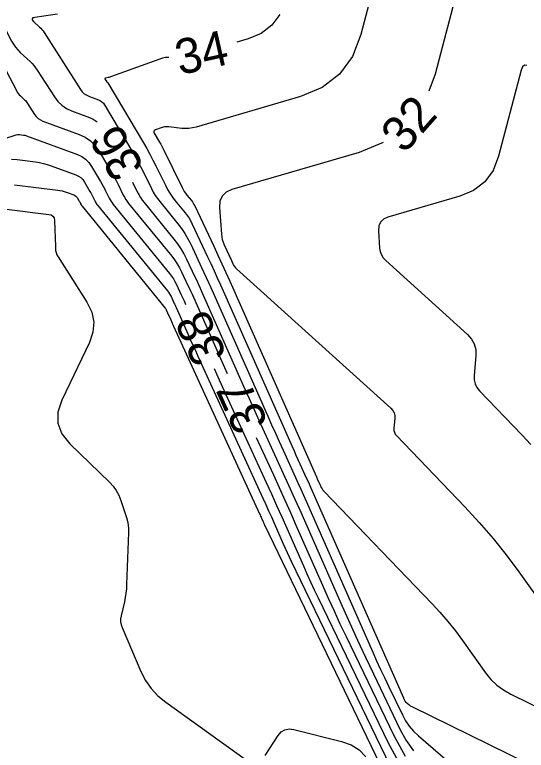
# Model space of a CAD drawing. Extents: x 2384780 to 2405861, y 547869 to 573706.
# Drawn here: x 2390098.53 to 2390127.72, y 552546.25 to 552588.24 of the extents above; entities that cross this region are included whole.
import ezdxf

# ---------------------------------------------------------------- set-up
doc = ezdxf.new("R2010")
doc.units = 0
doc.layers.add('Old_Level_60', color=7, linetype='Continuous')
doc.layers.add('Old_Level_61', color=7, linetype='Continuous')

msp = doc.modelspace()

# ---------------------------------------------------------------- linework, layer by layer
at = {"layer": 'Old_Level_60'}
for points in [[(2390120.66625, 552596.23475), (2390118.28075, 552587.10875), (2390117.79625, 552585.857), (2390117.06075, 552584.84925), (2390116.074, 552584.08575), (2390114.8365, 552583.56625), (2390108.87375, 552581.827), (2390108.67375, 552581.779), (2390108.47225, 552581.751), (2390108.26875, 552581.743), (2390108.0635, 552581.75525), (2390107.32025, 552581.83525), (2390107.21175, 552581.84075), (2390107.10475, 552581.834), (2390106.99925, 552581.81525), (2390106.89525, 552581.784), (2390106.55775, 552581.662), (2390106.49925, 552581.631), (2390106.46875, 552581.58975), (2390106.46625, 552581.53875), (2390106.4915, 552581.4775), (2390106.796, 552580.96325), (2390106.86025, 552580.8525), (2390106.922, 552580.7405), (2390106.9815, 552580.62725), (2390107.03875, 552580.51275)], [(2390125.32125, 552593.76125), (2390125.07225, 552593.80025), (2390124.87575, 552593.64275), (2390124.7315, 552593.289), (2390122.523, 552584.83975), (2390122.14875, 552583.873)], [(2390113.65025, 552588.259), (2390113.2015, 552587.6445), (2390112.59975, 552587.17875), (2390111.845, 552586.86175), (2390111.19775, 552586.673)], [(2390097.90325, 552587.58625), (2390098.3515, 552586.73675), (2390098.45425, 552586.56), (2390098.57075, 552586.3935), (2390098.701, 552586.2375), (2390098.8445, 552586.092), (2390099.4025, 552585.57175), (2390099.518, 552585.457), (2390099.62575, 552585.3355), (2390099.7255, 552585.20775), (2390099.81775, 552585.07325), (2390100.7935, 552583.548), (2390100.9895, 552583.28825), (2390101.21875, 552583.06975), (2390101.48125, 552582.8925), (2390101.777, 552582.75675), (2390102.797, 552582.38025), (2390103.00325, 552582.2845), (2390103.18425, 552582.15875), (2390103.22725, 552582.11625)], [(2390096.9975, 552586.997), (2390098.62775, 552583.907), (2390098.67625, 552583.824), (2390098.73075, 552583.74575), (2390098.79175, 552583.67275), (2390098.85925, 552583.60425), (2390099.09, 552583.38925), (2390099.13775, 552583.34175), (2390099.1825, 552583.2915), (2390099.22375, 552583.2385), (2390099.26175, 552583.183), (2390099.66425, 552582.55375), (2390099.75875, 552582.42875), (2390099.86875, 552582.32375), (2390099.995, 552582.2385), (2390100.13725, 552582.17325)], [(2390107.3295, 552585.79825), (2390107.30275, 552585.80125), (2390107.2155, 552585.80575), (2390107.12925, 552585.8005), (2390107.04425, 552585.78525), (2390106.96025, 552585.76), (2390104.04925, 552584.708), (2390104.004, 552584.6925), (2390103.95825, 552584.67825), (2390103.912, 552584.66575), (2390103.8655, 552584.65475), (2390103.71275, 552584.62075), (2390103.68625, 552584.611), (2390103.67275, 552584.59575), (2390103.67175, 552584.57525), (2390103.6835, 552584.54975), (2390103.777, 552584.4035), (2390103.7805, 552584.399), (2390103.7845, 552584.395), (2390103.78925, 552584.392), (2390103.7945, 552584.3895)], [(2390127.7515, 552585.343), (2390127.61175, 552585.365), (2390127.5015, 552585.2765), (2390127.4205, 552585.078), (2390126.1345, 552580.1585), (2390125.82275, 552579.353), (2390125.34925, 552578.7045), (2390124.71425, 552578.213), (2390123.918, 552577.87875)], [(2390103.7945, 552584.3895), (2390103.8205, 552584.38), (2390103.828, 552584.3765), (2390103.8345, 552584.37175), (2390103.84025, 552584.36625), (2390103.845, 552584.3595), (2390105.87375, 552580.93425), (2390106.0625, 552580.6085), (2390106.24425, 552580.27925), (2390106.4195, 552579.94625), (2390106.588, 552579.6095), (2390107.1275, 552578.50425), (2390107.2495, 552578.27125), (2390107.38425, 552578.04675), (2390107.53175, 552577.83025), (2390107.69175, 552577.62175), (2390108.25625, 552576.92925), (2390108.37225, 552576.77775), (2390108.4785, 552576.62), (2390108.57475, 552576.45625), (2390108.66125, 552576.286), (2390109.53525, 552574.42825), (2390109.7215, 552574.02975), (2390109.90525, 552573.63), (2390110.087, 552573.22925), (2390110.26625, 552572.8275), (2390114.3575, 552563.58475), (2390114.46725, 552563.33775), (2390114.57775, 552563.091), (2390114.68925, 552562.84475), (2390114.80125, 552562.59875), (2390115.1685, 552561.79575), (2390115.247, 552561.62375), (2390115.32475, 552561.45125), (2390115.402, 552561.2785), (2390115.47875, 552561.1055), (2390120.7105, 552549.236), (2390120.721, 552549.21225), (2390120.73175, 552549.1885), (2390120.74275, 552549.165), (2390120.754, 552549.1415), (2390120.791, 552549.065), (2390120.7995, 552549.049), (2390120.80975, 552549.03425), (2390120.82125, 552549.02075), (2390120.83425, 552549.00825), (2390121.014, 552548.85325), (2390121.05325, 552548.82125), (2390121.0945, 552548.792), (2390121.1375, 552548.7655), (2390121.18225, 552548.74175), (2390134.41775, 552542.235)], [(2390100.13725, 552582.17325), (2390102.2055, 552581.40975), (2390102.54875, 552581.2505), (2390102.85025, 552581.0415), (2390103.11025, 552580.7825), (2390103.3285, 552580.47375), (2390104.042, 552579.26925), (2390104.14475, 552579.092), (2390104.24375, 552578.91275), (2390104.339, 552578.7315), (2390104.43075, 552578.54825), (2390104.72425, 552577.94675), (2390104.79075, 552577.82), (2390104.864, 552577.69775), (2390104.94425, 552577.57975), (2390105.0315, 552577.4665), (2390107.49175, 552574.4485), (2390107.6515, 552574.24), (2390107.79775, 552574.02275), (2390107.93025, 552573.79725), (2390108.04925, 552573.563), (2390108.4155, 552572.78425), (2390108.49375, 552572.617), (2390108.57075, 552572.4495), (2390108.64675, 552572.2815), (2390108.722, 552572.113), (2390110.348, 552568.43975), (2390110.65425, 552567.75075)], [(2390097.17725, 552580.92525), (2390098.559, 552581.3755), (2390098.62125, 552581.39225), (2390098.684, 552581.40175), (2390098.74775, 552581.40425), (2390098.812, 552581.39975), (2390099.023, 552581.37375), (2390099.06775, 552581.36675), (2390099.11225, 552581.35725), (2390099.15575, 552581.34525), (2390099.199, 552581.33075), (2390102.10775, 552580.257), (2390102.355, 552580.14225), (2390102.57225, 552579.9915), (2390102.75975, 552579.805), (2390102.91725, 552579.5825)], [(2390119.5575, 552580.9515), (2390118.1805, 552580.37325), (2390110.92325, 552578.2565), (2390110.593, 552578.10975), (2390110.36525, 552577.89175), (2390110.23925, 552577.6025), (2390110.21575, 552577.24225), (2390110.321, 552575.71625), (2390110.33925, 552575.557), (2390110.372, 552575.4015), (2390110.419, 552575.24975), (2390110.48075, 552575.10175), (2390110.74625, 552574.5375), (2390110.77375, 552574.4785), (2390110.80075, 552574.4195), (2390110.8275, 552574.3605), (2390110.854, 552574.301)], [(2390107.03875, 552580.51275), (2390108.085, 552578.3695), (2390108.143, 552578.25875), (2390108.207, 552578.152), (2390108.277, 552578.049), (2390108.35325, 552577.95), (2390108.612, 552577.63275), (2390108.665, 552577.56325), (2390108.71375, 552577.491), (2390108.75775, 552577.416), (2390108.7975, 552577.338), (2390109.88825, 552575.0195), (2390110.1205, 552574.52225), (2390110.35, 552574.02325), (2390110.5765, 552573.52325), (2390110.80025, 552573.02175), (2390115.7435, 552561.8545), (2390115.7485, 552561.84325), (2390115.7535, 552561.832), (2390115.75875, 552561.82075), (2390115.76375, 552561.8095), (2390115.7805, 552561.7725), (2390115.78425, 552561.76475), (2390115.78775, 552561.75675), (2390115.79125, 552561.749), (2390115.79475, 552561.741), (2390115.9735, 552561.336), (2390116.015, 552561.2515), (2390116.06375, 552561.1715), (2390116.119, 552561.09625), (2390116.18125, 552561.0255), (2390122.32125, 552554.6325), (2390122.79075, 552554.1255), (2390123.241, 552553.6025), (2390123.67175, 552553.06325), (2390124.08325, 552552.50825), (2390125.396, 552550.66825), (2390125.6965, 552550.29675), (2390126.03525, 552549.97), (2390126.4125, 552549.68875), (2390126.82775, 552549.4525), (2390136.288, 552544.80175)], [(2390098.341, 552579.992), (2390098.66325, 552579.9695), (2390099.7215, 552579.838), (2390099.94675, 552579.8035), (2390100.169, 552579.75625), (2390100.388, 552579.69625), (2390100.604, 552579.6235), (2390102.00975, 552579.1045), (2390102.16125, 552579.03425), (2390102.2945, 552578.94175), (2390102.40925, 552578.8275), (2390102.50575, 552578.691), (2390102.821, 552578.159), (2390102.86625, 552578.08075), (2390102.91, 552578.0015), (2390102.952, 552577.9215), (2390102.9925, 552577.84075), (2390103.12225, 552577.575), (2390103.1515, 552577.519), (2390103.184, 552577.465), (2390103.2195, 552577.413), (2390103.258, 552577.363), (2390107.23975, 552572.47825), (2390107.305, 552572.39325), (2390107.36475, 552572.3045), (2390107.41875, 552572.2125), (2390107.4675, 552572.117), (2390107.617, 552571.79875), (2390107.649, 552571.73075), (2390107.68025, 552571.66225), (2390107.7115, 552571.59375), (2390107.742, 552571.52475), (2390108.406, 552570.02525), (2390108.54875, 552569.704), (2390108.6925, 552569.38325), (2390108.83725, 552569.063), (2390108.983, 552568.74325), (2390112.6905, 552560.64), (2390112.85325, 552560.28275), (2390113.01475, 552559.925), (2390113.17475, 552559.56675), (2390113.33375, 552559.20775), (2390113.85075, 552558.03475), (2390113.96275, 552557.78375), (2390114.07675, 552557.53375), (2390114.19275, 552557.28475), (2390114.311, 552557.037), (2390120.484, 552544.22675)], [(2390102.91725, 552579.5825), (2390103.4315, 552578.71425), (2390103.5055, 552578.58625), (2390103.57675, 552578.45725), (2390103.6455, 552578.3265), (2390103.71175, 552578.1945), (2390103.92325, 552577.76075), (2390103.97125, 552577.6695), (2390104.024, 552577.58125), (2390104.08175, 552577.4965), (2390104.14475, 552577.41475), (2390107.36575, 552573.4635), (2390107.47825, 552573.3165), (2390107.58125, 552573.16375), (2390107.6745, 552573.00475), (2390107.75825, 552572.84), (2390108.01625, 552572.2915), (2390108.07125, 552572.17375), (2390108.1255, 552572.05575), (2390108.17925, 552571.9375), (2390108.232, 552571.819), (2390108.2825, 552571.705)], [(2390105.2585, 552578.67925), (2390105.5255, 552578.1325), (2390105.61025, 552577.9705), (2390105.704, 552577.814), (2390105.80675, 552577.66325), (2390105.91825, 552577.51825), (2390107.61775, 552575.4335), (2390107.82475, 552575.16325), (2390108.014, 552574.882), (2390108.18575, 552574.58975), (2390108.34, 552574.28625), (2390108.815, 552573.27675), (2390108.916, 552573.06025), (2390109.016, 552572.84325), (2390109.1145, 552572.6255), (2390109.212, 552572.40725), (2390111.5855, 552567.04475), (2390111.905, 552566.3265), (2390112.2265, 552565.60925), (2390112.55025, 552564.89275), (2390112.87625, 552564.1775), (2390113.9445, 552561.84225), (2390114.17275, 552561.3415), (2390114.399, 552560.84), (2390114.6235, 552560.3375), (2390114.8465, 552559.8345), (2390117.2065, 552554.47975), (2390117.64125, 552553.50475), (2390118.08425, 552552.5335), (2390118.5355, 552551.56575), (2390118.99475, 552550.60225), (2390120.509, 552547.46025), (2390120.8635, 552546.81), (2390121.2785, 552546.206)], [(2390123.918, 552577.87875), (2390119.82425, 552576.68475), (2390119.57175, 552576.57225), (2390119.3975, 552576.4055), (2390119.301, 552576.18425), (2390119.283, 552575.9085), (2390119.35125, 552574.9185), (2390119.38375, 552574.715), (2390119.452, 552574.529), (2390119.55625, 552574.36025), (2390119.696, 552574.209), (2390124.37275, 552569.9795), (2390124.6, 552569.72625), (2390124.75375, 552569.44375), (2390124.8335, 552569.13225), (2390124.83975, 552568.792), (2390124.739, 552567.6325), (2390124.74175, 552567.39275), (2390124.793, 552567.17), (2390124.893, 552566.96425), (2390125.0415, 552566.776), (2390127.46525, 552564.252), (2390127.97425, 552563.7025)], [(2390097.911, 552577.165), (2390100.479, 552576.84625), (2390100.613, 552576.8105), (2390100.7105, 552576.74125), (2390100.772, 552576.63875), (2390100.797, 552576.5025), (2390100.81975, 552576.00275), (2390100.8245, 552575.8955), (2390100.82825, 552575.7885), (2390100.83175, 552575.68125), (2390100.8345, 552575.574), (2390100.849, 552574.9265), (2390100.861, 552574.7905), (2390100.891, 552574.66), (2390100.9385, 552574.53475), (2390101.00425, 552574.415), (2390102.65175, 552571.8245), (2390102.92525, 552571.2645), (2390103.0395, 552570.695), (2390102.99475, 552570.11575), (2390102.791, 552569.527), (2390101.223, 552566.243), (2390100.999, 552565.55925), (2390100.99875, 552564.91575), (2390101.2225, 552564.31225), (2390101.66975, 552563.749), (2390103.93, 552561.55375), (2390104.14025, 552561.324), (2390104.31825, 552561.07425), (2390104.4645, 552560.8045), (2390104.5785, 552560.515), (2390104.89925, 552559.536), (2390104.95825, 552559.32475), (2390104.99825, 552559.111), (2390105.01925, 552558.8945), (2390105.021, 552558.67525), (2390104.917, 552555.71775), (2390104.902, 552555.46675), (2390104.875, 552555.2175), (2390104.836, 552554.97), (2390104.785, 552554.72375), (2390104.59875, 552553.9225), (2390104.5725, 552553.752), (2390104.5735, 552553.584), (2390104.602, 552553.41825), (2390104.65775, 552553.25525), (2390105.73275, 552550.746), (2390105.99375, 552550.233), (2390106.316, 552549.76925), (2390106.69975, 552549.355), (2390107.14475, 552548.99), (2390111.6865, 552545.74075)], [(2390110.854, 552574.301), (2390110.97675, 552574.024), (2390111.01825, 552573.94175), (2390111.0675, 552573.8655), (2390111.12475, 552573.79475), (2390111.1895, 552573.72975), (2390119.986, 552565.77475), (2390120.097, 552565.651), (2390120.172, 552565.51325), (2390120.21075, 552565.3615), (2390120.21375, 552565.1955), (2390120.16475, 552564.63), (2390120.166, 552564.513), (2390120.191, 552564.40425), (2390120.23975, 552564.304), (2390120.31225, 552564.21225), (2390124.218, 552560.1455), (2390125.038, 552559.26), (2390125.82425, 552558.3465), (2390126.57675, 552557.405), (2390127.2955, 552556.43525), (2390130.16225, 552552.4175)], [(2390109.90575, 552568.049), (2390110.12075, 552567.57325), (2390110.372, 552567.02175), (2390112.883, 552561.5335), (2390113.17975, 552560.88175), (2390113.47425, 552560.22925), (2390113.7665, 552559.5755), (2390114.0565, 552558.92075), (2390115, 552556.7805), (2390115.204, 552556.32275), (2390115.412, 552555.86675), (2390115.62375, 552555.4125), (2390115.8395, 552554.96025), (2390119.82925, 552546.68075), (2390120.747, 552544.99775)], [(2390112.3065, 552564.108), (2390113.28675, 552561.9655), (2390113.6125, 552561.25025), (2390113.93575, 552560.534), (2390114.2565, 552559.81675), (2390114.5745, 552559.09825), (2390116.0875, 552555.66575), (2390116.415, 552554.9315), (2390116.7485, 552554.20025), (2390117.088, 552553.47175), (2390117.434, 552552.74625), (2390120.1635, 552547.082), (2390120.80275, 552545.90975)], [(2390112.8205, 552545.95225), (2390113.56675, 552547.089), (2390113.742, 552547.2935), (2390113.948, 552547.41925), (2390114.18475, 552547.46675), (2390114.45225, 552547.4355), (2390117.18075, 552546.7565), (2390117.725, 552546.56125), (2390118.1885, 552546.26675), (2390118.57125, 552545.873)]]:
    msp.add_lwpolyline(points, dxfattribs=at)
at = {"layer": 'Old_Level_61'}
for points in [[(2390100.97475, 552588.27675), (2390100.697, 552588.23425), (2390099.6815, 552588.089), (2390099.571, 552588.059), (2390099.522, 552588.01), (2390099.53425, 552587.94175), (2390099.60775, 552587.854), (2390099.94825, 552587.5365), (2390100.01875, 552587.4665), (2390100.0845, 552587.3925), (2390100.1455, 552587.3145), (2390100.2015, 552587.2325), (2390102.284, 552583.978), (2390102.3845, 552583.84475), (2390102.502, 552583.73275), (2390102.6365, 552583.642), (2390102.788, 552583.57225), (2390103.311, 552583.37925), (2390103.41675, 552583.33), (2390103.50975, 552583.26575), (2390103.58975, 552583.186), (2390103.657, 552583.09075), (2390105.26325, 552580.37925), (2390105.42325, 552580.103), (2390105.5775, 552579.82375), (2390105.726, 552579.54125), (2390105.869, 552579.25575), (2390106.3265, 552578.31825), (2390106.43, 552578.12075), (2390106.54425, 552577.93025), (2390106.66925, 552577.74675), (2390106.805, 552577.57), (2390107.83325, 552576.30875), (2390108.0445, 552576.033), (2390108.23775, 552575.74575), (2390108.41325, 552575.44725), (2390108.57075, 552575.13725), (2390109.19625, 552573.808), (2390109.32925, 552573.52275), (2390109.461, 552573.23675), (2390109.59075, 552572.95), (2390109.719, 552572.6625), (2390112.9715, 552565.31475), (2390113.186, 552564.832), (2390113.40225, 552564.35), (2390113.61975, 552563.86875), (2390113.83875, 552563.388), (2390114.5565, 552561.819), (2390114.70975, 552561.4825), (2390114.862, 552561.1455), (2390115.01275, 552560.808), (2390115.1625, 552560.47), (2390118.9585, 552551.858), (2390119.18125, 552551.3585), (2390119.408, 552550.861), (2390119.63925, 552550.3655), (2390119.8745, 552549.87175)], [(2390098.5145, 552578.539), (2390100.98525, 552578.23225), (2390101.11025, 552578.213), (2390101.2335, 552578.18675), (2390101.35525, 552578.1535), (2390101.475, 552578.11325), (2390101.912, 552577.95175), (2390101.96775, 552577.926), (2390102.01675, 552577.892), (2390102.059, 552577.85), (2390102.0945, 552577.79975), (2390102.21025, 552577.604), (2390102.227, 552577.57525), (2390102.243, 552577.546), (2390102.2585, 552577.51675), (2390102.2735, 552577.487), (2390102.32125, 552577.38925), (2390102.332, 552577.3685), (2390102.344, 552577.34875), (2390102.357, 552577.3295), (2390102.371, 552577.31125), (2390107.11375, 552571.49325), (2390107.13175, 552571.46975), (2390107.14825, 552571.4455), (2390107.16325, 552571.42), (2390107.1765, 552571.39375), (2390107.21775, 552571.30625), (2390107.2265, 552571.2875), (2390107.23525, 552571.2685), (2390107.24375, 552571.24975), (2390107.25225, 552571.23075), (2390107.435, 552570.81775), (2390107.47425, 552570.72925), (2390107.51375, 552570.641), (2390107.55375, 552570.55275), (2390107.59375, 552570.46475), (2390112.498, 552559.74625), (2390112.5265, 552559.6835), (2390112.555, 552559.62075), (2390112.583, 552559.558), (2390112.611, 552559.49475), (2390112.70175, 552559.28875), (2390112.7215, 552559.24475), (2390112.7415, 552559.201), (2390112.76175, 552559.15725), (2390112.7825, 552559.11375), (2390121.139, 552541.77275)], [(2390119.8745, 552549.87175), (2390120.65, 552548.2625), (2390120.8315, 552547.9295), (2390121.044, 552547.62025), (2390121.2875, 552547.3345), (2390121.56175, 552547.0725), (2390125.333, 552543.816), (2390126.16, 552543.14675), (2390127.02425, 552542.53375), (2390127.92625, 552541.97775), (2390128.8655, 552541.4785), (2390134.41675, 552538.7495), (2390135.589, 552538.137), (2390136.727, 552537.469), (2390137.8305, 552536.74575), (2390138.89975, 552535.967), (2390140.7765, 552534.5285)]]:
    msp.add_lwpolyline(points, dxfattribs=at)

# ---------------------------------------------------------------- texts
at = {"layer": 'Old_Level_60'}
for s, rotation, p in [('34', 12.740006, (2390107.947, 552584.78675)), ('32', 48.429597, (2390120.75475, 552580.25775)), ('36', 120.584689, (2390105.964, 552579.56975)), ('38', 113.939836, (2390110.66075, 552568.807)), ('37', 114.397858, (2390113.0235, 552564.93475))]:
    msp.add_text(s, height=2, rotation=rotation, dxfattribs=at).set_placement(p)

doc.saveas('drawing.dxf')
